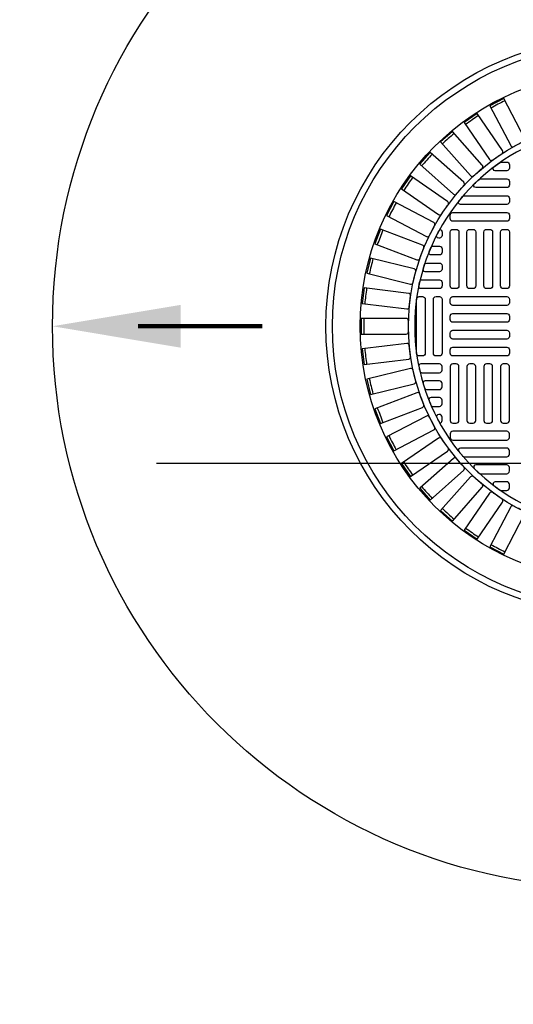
# Model space of a CAD drawing. Extents: x -285 to 5863, y 308 to 3178.
# Tile 481 of 622: x 1982 to 1997, y 1445 to 1474. Entities that reach past the tile are written whole.
import ezdxf

# ---------------------------------------------------------------- set-up
doc = ezdxf.new("R2010")
doc.units = 0
doc.header["$MEASUREMENT"] = 0
doc.header["$PDSIZE"] = 1
doc.layers.get('DEFPOINTS').update_dxf_attribs({"linetype": 'CONTINUOUS'})
for name, color, linetype in [('DIM', 3, 'CONTINUOUS'), ('MONITOR-WELL-COVER', 2, 'CONTINUOUS'), ('MONITOR-WELL-COVER-HATCH', 252, 'CONTINUOUS'), ('TANK-SLOPE', 3, 'CONTINUOUS')]:
    doc.layers.add(name, color=color, linetype=linetype)
doc.styles.add('SIMPLEX', font='simplex')
doc.dimstyles.new('DIM64', dxfattribs={"dimscale": 64, "dimtxt": 0.09375, "dimasz": 0.09375, "dimexe": 0.0625, "dimexo": 0.0625, "dimgap": 0.046875, "dimtad": 1, "dimdec": 4, "dimzin": 3, "dimdsep": 46, "dimlunit": 4, "dimtxsty": 'SIMPLEX', "dimcen": 0, "dimclrd": 256, "dimclre": 256, "dimclrt": 256, "dimadec": 0, "dimazin": 0, "dimtfac": 1, "dimtdec": 4, "dimtmove": 0, "dimatfit": 3, "dimfxl": 1, "dimfrac": 2, "dimtolj": 1, "dimtzin": 0, "dimarcsym": 0})

# ---------------------------------------------------------------- blocks, each defined once
blk = doc.blocks.new('*D28')
at = {"layer": 'DEFPOINTS', "color": 0, "transparency": 16777216}
for p in [(2031.773, 1527.018), (2031.773, 1497.018), (1970.378, 1402.364)]:
    blk.add_point(p, dxfattribs=at)
at = {"layer": 'DIM', "lineweight": -2, "transparency": 16777216}
for p, q in [((1970.378, 1406.364), (1970.378, 1531.018)), ((2031.773, 1501.018), (2031.773, 1531.018)), ((1976.378, 1527.018), (2025.773, 1527.018))]:
    blk.add_line(p, q, dxfattribs=at)
at = {"layer": 'DIM', "transparency": 16777216}
for points in [[(1976.378, 1528.018), (1976.378, 1526.018), (1970.378, 1527.018)], [(2025.773, 1528.018), (2025.773, 1526.018), (2031.773, 1527.018)]]:
    blk.add_solid(points, dxfattribs=at)
at = {"layer": 'DIM', "transparency": 16777216, "insert": (2001.075, 1534.59), "char_height": 6, "attachment_point": 5, "style": 'SIMPLEX'}
blk.add_mtext('\\A1;5\'-1 3/8"', dxfattribs=at)
blk = doc.blocks.new('*D31')
at = {"layer": 'DEFPOINTS', "color": 0, "transparency": 16777216}
for p in [(1982.378, 1461.018), (2061.779, 1461.018), (1982.378, 1335.02)]:
    blk.add_point(p, dxfattribs=at)
at = {"layer": 'DIM', "lineweight": -2, "transparency": 16777216}
for p, q in [((1986.378, 1461.018), (2065.779, 1461.018)), ((2061.779, 1341.02), (2061.779, 1455.018)), ((1986.378, 1335.02), (2065.779, 1335.02))]:
    blk.add_line(p, q, dxfattribs=at)
at = {"layer": 'DIM', "transparency": 16777216}
for points in [[(2060.779, 1455.018), (2062.779, 1455.018), (2061.779, 1461.018)], [(2060.779, 1341.02), (2062.779, 1341.02), (2061.779, 1335.02)]]:
    blk.add_solid(points, dxfattribs=at)
at = {"layer": 'DIM', "transparency": 16777216, "insert": (2055.207, 1398.019), "char_height": 6, "attachment_point": 5, "rotation": 90, "style": 'SIMPLEX'}
blk.add_mtext('\\A1;10\'-6" ', dxfattribs=at)
blk = doc.blocks.new('*D32')
at = {"layer": 'DEFPOINTS', "color": 0, "transparency": 16777216}
for p in [(2031.779, 1497.018), (2061.779, 1497.018), (1982.378, 1461.018)]:
    blk.add_point(p, dxfattribs=at)
at = {"layer": 'DIM', "lineweight": -2, "transparency": 16777216}
for p, q in [((2035.779, 1497.018), (2065.779, 1497.018)), ((2061.779, 1467.018), (2061.779, 1491.018)), ((1986.378, 1461.018), (2065.779, 1461.018))]:
    blk.add_line(p, q, dxfattribs=at)
at = {"layer": 'DIM', "transparency": 16777216}
for points in [[(2060.779, 1491.018), (2062.779, 1491.018), (2061.779, 1497.018)], [(2060.779, 1467.018), (2062.779, 1467.018), (2061.779, 1461.018)]]:
    blk.add_solid(points, dxfattribs=at)
at = {"layer": 'DIM', "transparency": 16777216, "insert": (2055.207, 1479.018), "char_height": 6, "attachment_point": 5, "rotation": 90, "style": 'SIMPLEX'}
blk.add_mtext('\\A1;3\'-0"', dxfattribs=at)

msp = doc.modelspace()

# ---------------------------------------------------------------- linework, layer by layer
at = {"layer": 'MONITOR-WELL-COVER', "color": 4}
msp.add_circle((1999.77254, 1465.01839), 8.4375, dxfattribs=at)
at = {"layer": 'MONITOR-WELL-COVER', "color": 1}
msp.add_circle((1999.77254, 1465.01839), 8.25, dxfattribs=at)
at = {"layer": 'MONITOR-WELL-COVER', "color": 2}
msp.add_circle((1999.77254, 1465.01839), 7.4375, dxfattribs=at)
at = {"layer": 'MONITOR-WELL-COVER-HATCH', "linetype": 'Continuous'}
for p, q in [((1994.73317, 1467.67587), (1994.73317, 1467.67587)), ((1994.65443, 1467.36091), (1994.65443, 1467.36091)), ((1994.73317, 1467.18375), (1994.73317, 1467.18375)), ((1994.65443, 1462.67587), (1994.65443, 1462.67587))]:
    msp.add_line(p, q, dxfattribs=at)
for points in [[(1996.82859, 1470.27523, -0.00491171), (1997.1186, 1470.42743, 0.41709369), (1997.14684, 1470.51652), (1996.53524, 1471.68182), (1996.12764, 1471.46789), (1996.73923, 1470.30259, 0.41709369), (1996.82859, 1470.27523)], [(1996.21642, 1469.88205, -0.00491171), (1996.48596, 1470.0681, 0.41709369), (1996.50326, 1470.15994), (1995.75566, 1471.24302), (1995.37681, 1470.98152), (1996.12441, 1469.89844, 0.41709369), (1996.21642, 1469.88205)], [(1995.6561, 1469.41794, -0.00491171), (1995.90125, 1469.63513, 0.41709369), (1995.90735, 1469.72838), (1995.03465, 1470.71346), (1994.69009, 1470.4082), (1995.56278, 1469.42313, 0.41709369), (1995.6561, 1469.41794)], [(1995.1558, 1468.88968, -0.00491171), (1995.37299, 1469.13483, 0.41709369), (1995.3678, 1469.22815), (1994.38273, 1470.10084), (1994.07747, 1469.75628), (1995.06254, 1468.88358, 0.41709369), (1995.1558, 1468.88968)], [(1994.72283, 1468.30497, -0.00491171), (1994.90888, 1468.57451, 0.41709369), (1994.89249, 1468.66652), (1993.8094, 1469.41412), (1993.54791, 1469.03527), (1994.63099, 1468.28767, 0.41709369), (1994.72283, 1468.30497)], [(1994.36349, 1467.67233, -0.00491171), (1994.5157, 1467.96234, 0.41709369), (1994.48833, 1468.0517), (1993.32304, 1468.66329), (1993.10911, 1468.25569), (1994.27441, 1467.64409, 0.41709369), (1994.36349, 1467.67233)], [(1994.08304, 1467.001, -0.00491171), (1994.19917, 1467.30723, 0.41709369), (1994.16124, 1467.39264), (1992.93072, 1467.85931), (1992.76748, 1467.4289), (1993.998, 1466.96222, 0.41709369), (1994.08304, 1467.001)], [(1993.88554, 1466.30075, -0.00491171), (1993.96392, 1466.61875, 0.41709369), (1993.91597, 1466.69896), (1992.63817, 1467.01391), (1992.528, 1466.56696), (1993.8058, 1466.25201, 0.41709369), (1993.88554, 1466.30075)], [(1993.77389, 1465.5818, -0.00491171), (1993.81337, 1465.90693, 0.41709369), (1993.7561, 1465.98078), (1992.44965, 1466.13941), (1992.39416, 1465.68243), (1993.70061, 1465.5238, 0.41709369), (1993.77389, 1465.5818)], [(1993.74972, 1464.85463, -0.00491171), (1993.74972, 1465.18215, 0.41709369), (1993.68396, 1465.24856), (1992.36792, 1465.24856), (1992.36792, 1464.78823), (1993.68396, 1464.78823, 0.41709369), (1993.74972, 1464.85463)], [(1993.81337, 1464.12986, -0.00491171), (1993.77389, 1464.45499, 0.41709369), (1993.70061, 1464.51298), (1992.39416, 1464.35435), (1992.44965, 1463.89738), (1993.7561, 1464.05601, 0.41709369), (1993.81337, 1464.12986)], [(1993.96392, 1463.41804, -0.00491171), (1993.88554, 1463.73604, 0.41709369), (1993.8058, 1463.78478), (1992.528, 1463.46983), (1992.63817, 1463.02287), (1993.91597, 1463.33782, 0.41709369), (1993.96392, 1463.41804)], [(1994.19917, 1462.72955, -0.00491171), (1994.08304, 1463.03579, 0.41709369), (1993.998, 1463.07456), (1992.76748, 1462.60789), (1992.93072, 1462.17747), (1994.16124, 1462.64414, 0.41709369), (1994.19917, 1462.72955)], [(1994.5157, 1462.07445, -0.00491171), (1994.36349, 1462.36445, 0.41709369), (1994.27441, 1462.39269), (1993.10911, 1461.7811), (1993.32304, 1461.37349), (1994.48833, 1461.98509, 0.41709369), (1994.5157, 1462.07445)], [(1994.90888, 1461.46227, -0.00491171), (1994.72283, 1461.73181, 0.41709369), (1994.63099, 1461.74911), (1993.54791, 1461.00151), (1993.8094, 1460.62267), (1994.89249, 1461.37026, 0.41709369), (1994.90888, 1461.46227)], [(1995.37299, 1460.90195, -0.00491171), (1995.1558, 1461.1471, 0.41709369), (1995.06254, 1461.1532), (1994.07747, 1460.2805), (1994.38273, 1459.93594), (1995.3678, 1460.80864, 0.41709369), (1995.37299, 1460.90195)], [(1995.90125, 1460.40166, -0.00491171), (1995.6561, 1460.61884, 0.41709369), (1995.56278, 1460.61366), (1994.69009, 1459.62858), (1995.03465, 1459.32333), (1995.90735, 1460.3084, 0.41709369), (1995.90125, 1460.40166)], [(1996.48596, 1459.96868, -0.00491171), (1996.21642, 1460.15474, 0.41709369), (1996.12441, 1460.13834), (1995.37681, 1459.05526), (1995.75566, 1458.79376), (1996.50326, 1459.87684, 0.41709369), (1996.48596, 1459.96868)], [(1997.1186, 1459.60935, -0.00491171), (1996.82859, 1459.76155, 0.41709369), (1996.73923, 1459.73419), (1996.12764, 1458.56889), (1996.53524, 1458.35496), (1997.14684, 1459.52026, 0.41709369), (1997.1186, 1459.60935)]]:
    msp.add_lwpolyline(points, format="xyb", dxfattribs=at)
for points in [[(1996.43316, 1469.81032, -0.15334179), (1996.46889, 1469.82154), (1996.62293, 1469.82154, -0.41421356), (1996.70167, 1469.7428), (1996.70167, 1469.64438, -0.41421356), (1996.62293, 1469.56564), (1996.28856, 1469.56564, -0.71935754), (1996.25088, 1469.678, -0.00964206)], [(1995.81382, 1469.31287, -0.18836628), (1995.85618, 1469.32942), (1996.62293, 1469.32942, -0.41421356), (1996.70167, 1469.25068), (1996.70167, 1469.15225, -0.41421356), (1996.62293, 1469.07351), (1995.71877, 1469.07351, -0.67100778), (1995.67492, 1469.18055, -0.0082117)], [(1995.27324, 1468.58138, -0.63010886), (1995.22458, 1468.6831, -0.00736221), (1995.33445, 1468.81542, -0.21918356), (1995.38194, 1468.83729), (1996.62293, 1468.83729, -0.41421356), (1996.70167, 1468.75855), (1996.70167, 1468.66012, -0.41421356), (1996.62293, 1468.58138)], [(1994.46317, 1467.36091), (1994.65443, 1467.36091, -0.41421356), (1994.73317, 1467.28217), (1994.73317, 1467.18375, -0.41421356), (1994.65443, 1467.10501), (1994.40885, 1467.10501, -0.53078582), (1994.35083, 1467.19075, -0.00613229), (1994.40575, 1467.32307, -0.29982265)], [(1994.17712, 1466.6933, -0.00593375), (1994.21845, 1466.82562, -0.32480274), (1994.27788, 1466.86879), (1994.65443, 1466.86879), (1994.65443, 1466.86879, -0.41421356), (1994.73317, 1466.79005), (1994.73317, 1466.69162), (1994.73317, 1466.69162, -0.41421356), (1994.65443, 1466.61288), (1994.237, 1466.61288, -0.5022062)], [(1994.05173, 1466.19585, -0.00579688), (1994.08057, 1466.32818, -0.34941735), (1994.14148, 1466.37666), (1994.65443, 1466.37666), (1994.65443, 1466.37666, -0.41421356), (1994.73317, 1466.29792), (1994.73317, 1466.19949), (1994.73317, 1466.19949, -0.41421356), (1994.65443, 1466.12075), (1994.11295, 1466.12075, -0.47499675)], [(1994.05173, 1463.84093, 0.00579688), (1994.08057, 1463.70861, 0.34941735), (1994.14148, 1463.66012), (1994.65443, 1463.66012), (1994.65443, 1463.66012, 0.41421356), (1994.73317, 1463.73886), (1994.73317, 1463.83729), (1994.73317, 1463.83729, 0.41421356), (1994.65443, 1463.91603), (1994.11295, 1463.91603, 0.47499675)], [(1994.17712, 1463.34348, 0.00593375), (1994.21845, 1463.21116, 0.32480274), (1994.27788, 1463.168), (1994.65443, 1463.168), (1994.65443, 1463.168, 0.41421356), (1994.73317, 1463.24674), (1994.73317, 1463.34516), (1994.73317, 1463.34516, 0.41421356), (1994.65443, 1463.4239), (1994.237, 1463.4239, 0.5022062)], [(1994.46317, 1462.67587), (1994.65443, 1462.67587, 0.41421356), (1994.73317, 1462.75461), (1994.73317, 1462.85304, 0.41421356), (1994.65443, 1462.93178), (1994.40885, 1462.93178, 0.53078582), (1994.35083, 1462.84603, 0.00613229), (1994.40575, 1462.71371, 0.29982265)], [(1995.27324, 1461.4554, 0.63010886), (1995.22458, 1461.35368, 0.00736221), (1995.33445, 1461.22136, 0.21918356), (1995.38194, 1461.19949), (1996.62293, 1461.19949, 0.41421356), (1996.70167, 1461.27823), (1996.70167, 1461.37666, 0.41421356), (1996.62293, 1461.4554)], [(1995.81382, 1460.72391, 0.18836628), (1995.85618, 1460.70737), (1996.62293, 1460.70737, 0.41421356), (1996.70167, 1460.78611), (1996.70167, 1460.88453, 0.41421356), (1996.62293, 1460.96327), (1995.71877, 1460.96327, 0.67100778), (1995.67492, 1460.85624, 0.0082117)], [(1996.43316, 1460.22646, 0.15334179), (1996.46889, 1460.21524), (1996.62293, 1460.21524, 0.41421356), (1996.70167, 1460.29398), (1996.70167, 1460.39241, 0.41421356), (1996.62293, 1460.47115), (1996.28856, 1460.47115, 0.71935754), (1996.25088, 1460.35879, 0.00964206)]]:
    msp.add_lwpolyline(points, format="xyb", close=True, dxfattribs=at)
at = {"layer": 'MONITOR-WELL-COVER-HATCH', "linetype": 'Continuous', "flags": 128}
for points in [[(1996.70167, 1468.168, -0.41421356), (1996.62293, 1468.08926), (1995.04813, 1468.08926, -0.41421356), (1994.96939, 1468.168), (1994.96939, 1468.26642, -0.41421356), (1995.04813, 1468.34516), (1996.62293, 1468.34516, -0.41421356), (1996.70167, 1468.26642)], [(1996.70167, 1468.168, -0.41421356), (1996.62293, 1468.08926), (1995.04813, 1468.08926, -0.41421356), (1994.96939, 1468.168), (1994.96939, 1468.26642, -0.41421356), (1995.04813, 1468.34516), (1996.62293, 1468.34516, -0.41421356), (1996.70167, 1468.26642)], [(1995.14655, 1467.85304, -0.41421356), (1995.22529, 1467.7743), (1995.22529, 1466.19949, -0.41421356), (1995.14655, 1466.12075), (1995.04813, 1466.12075, -0.41421356), (1994.96939, 1466.19949), (1994.96939, 1467.7743, -0.41421356), (1995.04813, 1467.85304)], [(1995.63868, 1467.85304, -0.41421356), (1995.71742, 1467.7743), (1995.71742, 1466.19949, -0.41421356), (1995.63868, 1466.12075), (1995.54025, 1466.12075, -0.41421356), (1995.46151, 1466.19949), (1995.46151, 1467.7743, -0.41421356), (1995.54025, 1467.85304)], [(1996.13081, 1467.85304, -0.41421356), (1996.20955, 1467.7743), (1996.20955, 1466.19949, -0.41421356), (1996.13081, 1466.12075), (1996.03238, 1466.12075, -0.41421356), (1995.95364, 1466.19949), (1995.95364, 1467.7743, -0.41421356), (1996.03238, 1467.85304)], [(1996.62293, 1467.85304, -0.41421356), (1996.70167, 1467.7743), (1996.70167, 1466.19949, -0.41421356), (1996.62293, 1466.12075), (1996.52451, 1466.12075, -0.41421356), (1996.44577, 1466.19949), (1996.44577, 1467.7743, -0.41421356), (1996.52451, 1467.85304)], [(1994.06388, 1464.15225, -0.41421356), (1993.98514, 1464.23099), (1993.98514, 1465.80579, -0.41421356), (1994.06388, 1465.88453), (1994.1623, 1465.88453, -0.41421356), (1994.24104, 1465.80579), (1994.24104, 1464.23099, -0.41421356), (1994.1623, 1464.15225)], [(1994.556, 1464.15225, -0.41421356), (1994.47726, 1464.23099), (1994.47726, 1465.80579, -0.41421356), (1994.556, 1465.88453), (1994.65443, 1465.88453, -0.41421356), (1994.73317, 1465.80579), (1994.73317, 1464.23099, -0.41421356), (1994.65443, 1464.15225)], [(1996.70167, 1465.70737, -0.41421356), (1996.62293, 1465.62863), (1995.04813, 1465.62863, -0.41421356), (1994.96939, 1465.70737), (1994.96939, 1465.80579, -0.41421356), (1995.04813, 1465.88453), (1996.62293, 1465.88453, -0.41421356), (1996.70167, 1465.80579)], [(1996.70167, 1465.21524, -0.41421356), (1996.62293, 1465.1365), (1995.04813, 1465.1365, -0.41421356), (1994.96939, 1465.21524), (1994.96939, 1465.31367, -0.41421356), (1995.04813, 1465.39241), (1996.62293, 1465.39241, -0.41421356), (1996.70167, 1465.31367)], [(1996.70167, 1464.72312, -0.41421356), (1996.62293, 1464.64438), (1995.04813, 1464.64438, -0.41421356), (1994.96939, 1464.72312), (1994.96939, 1464.82154, -0.41421356), (1995.04813, 1464.90028), (1996.62293, 1464.90028, -0.41421356), (1996.70167, 1464.82154)], [(1996.70167, 1464.23099, -0.41421356), (1996.62293, 1464.15225), (1995.04813, 1464.15225, -0.41421356), (1994.96939, 1464.23099), (1994.96939, 1464.32942, -0.41421356), (1995.04813, 1464.40816), (1996.62293, 1464.40816, -0.41421356), (1996.70167, 1464.32942)], [(1995.14655, 1462.18375, 0.41421356), (1995.22529, 1462.26249), (1995.22529, 1463.83729, 0.41421356), (1995.14655, 1463.91603), (1995.04813, 1463.91603, 0.41421356), (1994.96939, 1463.83729), (1994.96939, 1462.26249, 0.41421356), (1995.04813, 1462.18375)], [(1995.63868, 1462.18375, 0.41421356), (1995.71742, 1462.26249), (1995.71742, 1463.83729, 0.41421356), (1995.63868, 1463.91603), (1995.54025, 1463.91603, 0.41421356), (1995.46151, 1463.83729), (1995.46151, 1462.26249, 0.41421356), (1995.54025, 1462.18375)], [(1996.13081, 1462.18375, 0.41421356), (1996.20955, 1462.26249), (1996.20955, 1463.83729, 0.41421356), (1996.13081, 1463.91603), (1996.03238, 1463.91603, 0.41421356), (1995.95364, 1463.83729), (1995.95364, 1462.26249, 0.41421356), (1996.03238, 1462.18375)], [(1996.62293, 1462.18375, 0.41421356), (1996.70167, 1462.26249), (1996.70167, 1463.83729, 0.41421356), (1996.62293, 1463.91603), (1996.52451, 1463.91603, 0.41421356), (1996.44577, 1463.83729), (1996.44577, 1462.26249, 0.41421356), (1996.52451, 1462.18375)], [(1996.70167, 1461.86879, 0.41421356), (1996.62293, 1461.94753), (1995.04813, 1461.94753, 0.41421356), (1994.96939, 1461.86879), (1994.96939, 1461.77036, 0.41421356), (1995.04813, 1461.69162), (1996.62293, 1461.69162, 0.41421356), (1996.70167, 1461.77036)]]:
    msp.add_lwpolyline(points, format="xyb", close=True, dxfattribs=at)
at = {"layer": 'MONITOR-WELL-COVER-HATCH'}
for points in [[(1994.66537, 1467.85227, -0.37393353), (1994.73317, 1467.7743), (1994.73317, 1467.67587, -0.41421356), (1994.65443, 1467.59713), (1994.63331, 1467.59713, -0.56117558), (1994.57772, 1467.6882, -0.00800005), (1994.6658, 1467.85304)], [(1994.66537, 1462.18451, 0.37393353), (1994.73317, 1462.26249), (1994.73317, 1462.36091, 0.41421356), (1994.65443, 1462.43965), (1994.63331, 1462.43965, 0.56117558), (1994.57772, 1462.34858, 0.00800005), (1994.6658, 1462.18375)]]:
    msp.add_lwpolyline(points, format="xyb", dxfattribs=at)
msp.add_circle((1999.77254, 1465.01839), 6.02362, dxfattribs=at)
at = {"layer": 'MONITOR-WELL-COVER-HATCH', "linetype": 'Continuous'}
for centre, start, end in [((2004.72044, 1455.59095), 116.958734, 118.425881), ((2005.82071, 1456.25609), 123.881811, 125.348958), ((2006.83279, 1457.04901), 130.804888, 132.272035), ((2007.74192, 1457.95813), 137.727965, 139.195112), ((2008.53483, 1458.97021), 144.651042, 146.118189), ((2009.19998, 1460.07049), 151.574119, 153.041266), ((2009.72764, 1461.24292), 158.497196, 159.964343), ((2010.11014, 1462.4704), 165.420272, 166.88742), ((2010.34189, 1463.73504), 172.343349, 173.810497), ((2010.41952, 1465.01839), 179.266426, 180.733574), ((2010.34189, 1466.30174), 186.189503, 187.656651), ((2010.11014, 1467.56638), 193.11258, 194.579728), ((2009.72764, 1468.79386), 200.035657, 201.502804), ((2009.19998, 1469.96629), 206.958734, 208.425881), ((2008.53483, 1471.06657), 213.881811, 215.348958), ((2007.74192, 1472.07865), 220.804888, 222.272035), ((2006.83279, 1472.98777), 227.727965, 229.195112), ((2005.82071, 1473.78069), 234.651042, 236.118189), ((2004.72044, 1474.44583), 241.574119, 243.041266)]:
    msp.add_arc(centre, 17.97762, start, end, dxfattribs=at)
at = {"layer": 'MONITOR-WELL-COVER-HATCH'}
msp.add_arc((1999.77254, 1465.01839), 5.84072, 91.158706, 7.958855, dxfattribs=at)
at = {"layer": 'TANK-SLOPE', "const_width": 0.125}
msp.add_lwpolyline([(1985.83504, 1465.01839), (1989.47583, 1465.01839)], dxfattribs=at)
at = {"layer": 'TANK-SLOPE'}
msp.add_circle((1999.77254, 1465.01839), 16.4375, dxfattribs=at)
msp.add_solid([(1987.08504, 1464.39339), (1983.33504, 1465.01839), (1987.08504, 1465.64339)], dxfattribs=at)

# ---------------------------------------------------------------- dimensions: what is measured, and where the dimension line sits
at = {"layer": 'DIM'}
dim = msp.add_linear_dim(base=(2031.772538, 1527.018392), p1=(1970.378186, 1402.364063), p2=(2031.772538, 1497.018392), dimstyle='DIM64', dxfattribs=at)
dim.commit()
dim.dimension.update_dxf_attribs({"geometry": '*D28', "text_midpoint": (2001.075362, 1534.58982)})
dim = msp.add_linear_dim(base=(2061.77871, 1497.01839), p1=(1982.37819, 1461.01839), p2=(2031.77871, 1497.01839), angle=90, dimstyle='DIM64', override={"dimtmove": 1}, dxfattribs=at)
dim.commit()
dim.dimension.update_dxf_attribs({"geometry": '*D32', "text_midpoint": (2055.20728, 1479.01839)})
dim = msp.add_linear_dim(base=(2061.77871, 1461.01839), p1=(1982.37819, 1335.01993), p2=(1982.37819, 1461.01839), angle=90, text='<> ', dimstyle='DIM64', override={"dimtmove": 1}, dxfattribs=at)
dim.commit()
dim.dimension.update_dxf_attribs({"geometry": '*D31', "text_midpoint": (2055.20728, 1398.01916)})

doc.saveas('drawing.dxf')
